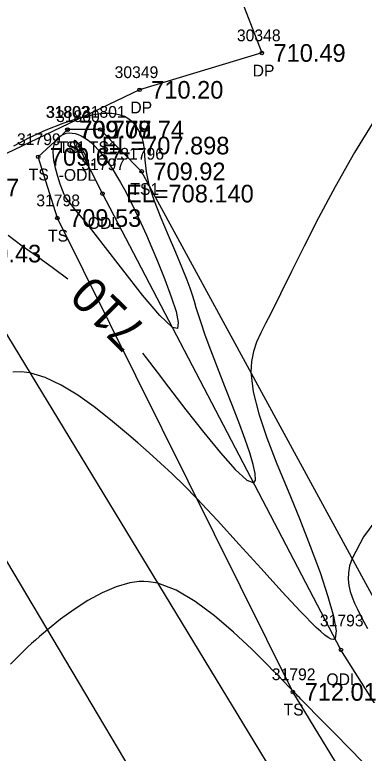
# Model space of a CAD drawing. Extents: x 1376587 to 1378239, y 1000335 to 1003031.
# Drawn here: x 1377544.7 to 1377574.4, y 1001350 to 1001412.8 of the extents above; entities that cross this region are included whole.
import ezdxf

# ---------------------------------------------------------------- set-up
doc = ezdxf.new("R2010")
doc.units = 0
for name, color, linetype in [('RD_DTM_BkLn1', 7, 'Continuous'), ('RD_DTM_BkLn2', 7, 'Continuous'), ('RD_DTM_BkLn_txCode', 7, 'Continuous'), ('RD_DTM_Major1', 7, 'Continuous'), ('RD_DTM_Major1_Lbl', 7, 'Continuous'), ('RD_DTM_Minor1', 7, 'Continuous'), ('RD_EX_Driveway', 7, 'Continuous'), ('RD_EX_Driveway_txCode', 7, 'Continuous'), ('RD_EX_H2O', 7, 'Continuous'), ('RD_EX_H2O_txCode', 7, 'Continuous'), ('RD_EX_Road', 7, 'Continuous'), ('RD_EX_TX_Driveway_ELEV', 7, 'Continuous'), ('RD_EX_TX_H2O_ELEV', 7, 'Continuous'), ('RD_EX_TX_Misc_ELEV', 7, 'Continuous'), ('RD_EX_TX_Road_ELEV', 7, 'Continuous'), ('RD_SMD_Locator', 7, 'Continuous')]:
    doc.layers.add(name, color=color, linetype=linetype)

msp = doc.modelspace()

# ---------------------------------------------------------------- linework, layer by layer
at = {"layer": 'RD_DTM_BkLn1'}
msp.add_lwpolyline([(1377890.868, 1000795.129), (1377889.749, 1000797.087), (1377860.86, 1000844.28), (1377837.196, 1000883.192), (1377805.553, 1000935.317), (1377771.668, 1000991.278), (1377739.468, 1001043.278), (1377708.639, 1001094.776), (1377678.486, 1001143.971), (1377648.112, 1001195.099), (1377620.705, 1001239.285), (1377591.743, 1001287.408), (1377561.783, 1001336.408), (1377531.285, 1001387.734), (1377502.544, 1001434.976), (1377471.981, 1001486.194), (1377441.275, 1001536.578), (1377411.042, 1001586.416), (1377380.15, 1001637.788)], dxfattribs=at)
at = {"layer": 'RD_DTM_BkLn2'}
for points in [[(1377675.493, 1001183.974), (1377653.138, 1001215.719), (1377617.26, 1001270.922), (1377592.498, 1001315.607), (1377568.379, 1001355.175), (1377548.341, 1001395.492), (1377546.699, 1001400.697), (1377549.226, 1001403.016)], [(1377661.442, 1001219.59), (1377627.315, 1001276.817), (1377602.017, 1001320.238), (1377576.306, 1001361.22), (1377555.51, 1001399.459), (1377551.979, 1001403.022), (1377549.226, 1001403.016)]]:
    msp.add_lwpolyline(points, dxfattribs=at)
at = {"layer": 'RD_DTM_Major1'}
for points in [[(1377559.382, 1001390.204), (1377558.96, 1001391.269), (1377558.405, 1001392.565), (1377557.783, 1001393.999), (1377557.162, 1001395.479), (1377556.609, 1001396.913), (1377556.19, 1001398.208), (1377556.034, 1001398.849), (1377555.929, 1001399.425), (1377555.862, 1001399.941), (1377555.821, 1001400.406), (1377555.791, 1001400.829), (1377555.761, 1001401.216), (1377555.73, 1001401.49), (1377555.689, 1001401.75), (1377555.637, 1001401.998), (1377555.573, 1001402.237), (1377555.495, 1001402.468), (1377555.403, 1001402.693), (1377555.226, 1001403.035), (1377555.005, 1001403.359), (1377554.736, 1001403.654), (1377554.415, 1001403.912), (1377554.037, 1001404.123), (1377553.598, 1001404.276), (1377553.299, 1001404.338), (1377552.977, 1001404.375), (1377552.63, 1001404.387), (1377552.258, 1001404.375), (1377551.863, 1001404.337), (1377551.443, 1001404.275), (1377550.176, 1001403.98), (1377548.792, 1001403.532), (1377547.358, 1001402.964), (1377545.94, 1001402.311), (1377544.605, 1001401.607)], [(1377544.151, 1001394.022), (1377545.34, 1001393.136), (1377546.641, 1001392.206), (1377548.012, 1001391.224), (1377549.217, 1001390.327)], [(1377555.573, 1001383.997), (1377555.884, 1001383.606), (1377556.818, 1001382.39), (1377557.789, 1001381.113), (1377559.279, 1001379.168), (1377560.789, 1001377.246), (1377562.22, 1001375.505), (1377563.472, 1001374.104), (1377564.446, 1001373.201), (1377565.045, 1001372.953), (1377565.194, 1001373.202), (1377565.171, 1001373.745), (1377565, 1001374.535), (1377564.708, 1001375.524), (1377564.322, 1001376.663), (1377563.868, 1001377.907), (1377563.247, 1001379.529), (1377562.601, 1001381.171), (1377561.97, 1001382.765), (1377561.394, 1001384.243), (1377560.914, 1001385.54), (1377560.57, 1001386.586), (1377560.341, 1001387.262), (1377560.161, 1001387.846), (1377560.003, 1001388.385), (1377559.838, 1001388.927), (1377559.641, 1001389.517), (1377559.382, 1001390.204)]]:
    msp.add_lwpolyline(points, dxfattribs=at)
at = {"layer": 'RD_DTM_Minor1'}
for points in [[(1377576.85, 1001406.321), (1377573.631, 1001401.062), (1377571.974, 1001398.149), (1377570.553, 1001395.499), (1377569.33, 1001393.105), (1377568.269, 1001390.957), (1377567.334, 1001389.05), (1377566.489, 1001387.374), (1377566.047, 1001386.531), (1377565.642, 1001385.729), (1377565.295, 1001384.941), (1377565.025, 1001384.138), (1377564.854, 1001383.292), (1377564.802, 1001382.374), (1377564.99, 1001380.714), (1377565.467, 1001378.837), (1377566.167, 1001376.781), (1377567.024, 1001374.584), (1377567.971, 1001372.284), (1377568.943, 1001369.919), (1377569.861, 1001367.581), (1377570.685, 1001365.337), (1377571.361, 1001363.308), (1377571.836, 1001361.615), (1377572.056, 1001360.378), (1377571.966, 1001359.718), (1377571.83, 1001359.64), (1377571.638, 1001359.667), (1377571.391, 1001359.792), (1377571.091, 1001360.007), (1377570.742, 1001360.302), (1377570.346, 1001360.669), (1377569.019, 1001362.011), (1377567.431, 1001363.719), (1377565.668, 1001365.665), (1377563.818, 1001367.717), (1377561.968, 1001369.747), (1377560.204, 1001371.624), (1377559.124, 1001372.724), (1377558.102, 1001373.725), (1377557.117, 1001374.65), (1377556.153, 1001375.523), (1377555.19, 1001376.366), (1377554.21, 1001377.202), (1377552.861, 1001378.326), (1377551.472, 1001379.419), (1377550.069, 1001380.424), (1377548.673, 1001381.282), (1377547.31, 1001381.932), (1377546.002, 1001382.317), (1377545.268, 1001382.4), (1377544.555, 1001382.383)], [(1377548.915, 1001397.502), (1377548.777, 1001397.854), (1377548.587, 1001398.38), (1377548.379, 1001399.022), (1377548.187, 1001399.722), (1377548.044, 1001400.42), (1377547.984, 1001401.06), (1377548.012, 1001401.476), (1377548.099, 1001401.826), (1377548.238, 1001402.115), (1377548.429, 1001402.339), (1377548.668, 1001402.505), (1377548.879, 1001402.639), (1377549.108, 1001402.703), (1377549.348, 1001402.73), (1377549.597, 1001402.721), (1377549.852, 1001402.677), (1377550.11, 1001402.599), (1377550.367, 1001402.489), (1377550.658, 1001402.326), (1377550.947, 1001402.124), (1377551.233, 1001401.885), (1377551.517, 1001401.611), (1377551.801, 1001401.305), (1377552.086, 1001400.967), (1377552.403, 1001400.555), (1377552.723, 1001400.105), (1377553.046, 1001399.617), (1377553.373, 1001399.089), (1377553.704, 1001398.52), (1377554.042, 1001397.909), (1377554.498, 1001397.036), (1377554.963, 1001396.095), (1377555.434, 1001395.094), (1377555.91, 1001394.042), (1377556.386, 1001392.947), (1377556.861, 1001391.815), (1377557.483, 1001390.271), (1377558.03, 1001388.802), (1377558.435, 1001387.534), (1377558.631, 1001386.593), (1377558.55, 1001386.102), (1377558.124, 1001386.188), (1377557.066, 1001387.195), (1377555.585, 1001388.943), (1377553.9, 1001391.079), (1377552.229, 1001393.25), (1377550.792, 1001395.104), (1377549.807, 1001396.287), (1377549.575, 1001396.577), (1377549.401, 1001396.785), (1377549.266, 1001396.945), (1377549.153, 1001397.095), (1377549.042, 1001397.269), (1377548.915, 1001397.502)], [(1377550.975, 1001399.935), (1377551.036, 1001399.998), (1377550.983, 1001400.235), (1377550.845, 1001400.586), (1377550.65, 1001400.992), (1377550.427, 1001401.394), (1377550.206, 1001401.734), (1377550.149, 1001401.809), (1377550.094, 1001401.876), (1377550.042, 1001401.932), (1377549.993, 1001401.98), (1377549.948, 1001402.018), (1377549.906, 1001402.047), (1377549.864, 1001402.069), (1377549.828, 1001402.078), (1377549.797, 1001402.076), (1377549.774, 1001402.062), (1377549.757, 1001402.036), (1377549.748, 1001401.998), (1377549.748, 1001401.929), (1377549.763, 1001401.84), (1377549.793, 1001401.73), (1377549.841, 1001401.599), (1377549.907, 1001401.447), (1377549.992, 1001401.273), (1377550.123, 1001401.019), (1377550.317, 1001400.71), (1377550.535, 1001400.397), (1377550.742, 1001400.13), (1377550.901, 1001399.959), (1377550.975, 1001399.935)], [(1377575.916, 1001370.45), (1377574.394, 1001368.368), (1377573.413, 1001366.54), (1377573.209, 1001365.904), (1377573.105, 1001365.314), (1377573.089, 1001364.762), (1377573.145, 1001364.237), (1377573.262, 1001363.731), (1377573.425, 1001363.234), (1377573.629, 1001362.721), (1377573.866, 1001362.203), (1377574.13, 1001361.674), (1377574.419, 1001361.128), (1377574.73, 1001360.561)], [(1377574.96, 1001348.539), (1377573.328, 1001350.215), (1377571.792, 1001351.781), (1377570.401, 1001353.195), (1377570.167, 1001353.434), (1377569.937, 1001353.667), (1377569.713, 1001353.896), (1377569.492, 1001354.121), (1377569.059, 1001354.564), (1377568.932, 1001354.695), (1377568.804, 1001354.825), (1377568.677, 1001354.956), (1377568.549, 1001355.088), (1377568.42, 1001355.22), (1377568.29, 1001355.354), (1377567.982, 1001355.672), (1377567.666, 1001355.999), (1377567.002, 1001356.681), (1377566.653, 1001357.038), (1377566.29, 1001357.407), (1377564.882, 1001358.805), (1377563.339, 1001360.25), (1377561.716, 1001361.637), (1377560.065, 1001362.863), (1377558.44, 1001363.823), (1377556.892, 1001364.414), (1377556.484, 1001364.499), (1377556.084, 1001364.55), (1377555.689, 1001364.569), (1377555.298, 1001364.558), (1377554.908, 1001364.519), (1377554.517, 1001364.455), (1377553.336, 1001364.126), (1377552.14, 1001363.619), (1377550.942, 1001362.967), (1377549.759, 1001362.202), (1377548.603, 1001361.356), (1377547.49, 1001360.462), (1377547.147, 1001360.173), (1377546.808, 1001359.881), (1377546.473, 1001359.585), (1377546.141, 1001359.284), (1377545.809, 1001358.977), (1377545.479, 1001358.663), (1377544.358, 1001357.538)]]:
    msp.add_lwpolyline(points, dxfattribs=at)
at = {"layer": 'RD_EX_Driveway'}
msp.add_lwpolyline([(1377529.688, 1001410.178), (1377547.484, 1001415.377), (1377562.591, 1001417.728), (1377565.733, 1001409.534), (1377555.327, 1001406.4), (1377537.954, 1001398.084)], dxfattribs=at)
at = {"layer": 'RD_EX_H2O'}
msp.add_lwpolyline([(1377678.108, 1001185.899), (1377657.584, 1001218.485), (1377624.164, 1001274.825), (1377597.907, 1001318.542), (1377572.471, 1001358.752), (1377552.173, 1001397.569), (1377550.102, 1001401.658)], dxfattribs=at)
at = {"layer": 'RD_EX_Road'}
msp.add_lwpolyline([(1377899.668, 1000800.294), (1377898.717, 1000801.843), (1377870.308, 1000849.935), (1377847.281, 1000887.888), (1377815.153, 1000940.575), (1377781.512, 1000995.259), (1377748.623, 1001049.208), (1377716.579, 1001099.532), (1377686.671, 1001148.78), (1377656.469, 1001199.107), (1377629.542, 1001244.184), (1377599.886, 1001292.672), (1377570.873, 1001341.428), (1377539.828, 1001392.468), (1377511.01, 1001440.306), (1377480.717, 1001489.998), (1377449.725, 1001541.494), (1377420.899, 1001591.946), (1377390.45, 1001644.414)], dxfattribs=at)
at = {"layer": 'RD_SMD_Locator'}
for centre in [(1377565.733, 1001409.534), (1377555.327, 1001406.4), (1377549.185, 1001403.016), (1377549.226, 1001403.016), (1377551.979, 1001403.022), (1377550.102, 1001401.658), (1377546.699, 1001400.697), (1377555.51, 1001399.459), (1377552.173, 1001397.569), (1377548.341, 1001395.492), (1377572.471, 1001358.752), (1377568.379, 1001355.175)]:
    msp.add_circle(centre, 0.15, dxfattribs=at)

# ---------------------------------------------------------------- texts
at = {"layer": 'RD_DTM_BkLn_txCode'}
for s, p in [('31802', (1377547.35, 1001404.016)), ('31803', (1377547.391, 1001404.016)), ('31801', (1377550.428, 1001404.022)), ('31799', (1377544.904, 1001401.697)), ('-TS1', (1377547.815, 1001401.016)), ('-TS', (1377548.021, 1001401.016)), ('TS1', (1377551.018, 1001401.022)), ('31796', (1377553.691, 1001400.459)), ('TS', (1377545.904, 1001398.697)), ('TS1', (1377554.549, 1001397.459)), ('31798', (1377546.546, 1001396.492)), ('TS', (1377547.546, 1001393.492)), ('31792', (1377566.584, 1001356.175)), ('TS', (1377567.584, 1001353.175))]:
    msp.add_text(s, height=1, dxfattribs=at).set_placement(p)
at = {"layer": 'RD_DTM_Major1_Lbl'}
msp.add_text('710', height=3, rotation=135.12312, dxfattribs=at).set_placement((1377556.089, 1001386.052))
at = {"layer": 'RD_EX_Driveway_txCode'}
for s, p in [('30348', (1377563.615, 1001410.534)), ('30349', (1377553.209, 1001407.4)), ('DP', (1377564.953, 1001407.534)), ('DP', (1377554.547, 1001404.4))]:
    msp.add_text(s, height=1, dxfattribs=at).set_placement(p)
at = {"layer": 'RD_EX_H2O_txCode'}
for s, p in [('31800', (1377548.228, 1001403.658)), ('31797', (1377550.378, 1001399.569)), ('-ODL', (1377548.448, 1001398.658)), ('ODL', (1377550.929, 1001394.569)), ('31793', (1377570.676, 1001360.752)), ('ODL', (1377571.227, 1001355.752))]:
    msp.add_text(s, height=1, dxfattribs=at).set_placement(p)
at = {"layer": 'RD_EX_TX_Driveway_ELEV'}
for s, p in [('710.49', (1377566.733, 1001408.784)), ('710.20', (1377556.327, 1001405.65)), ('710.17', (1377538.954, 1001397.334))]:
    msp.add_text(s, height=1.5, dxfattribs=at).set_placement(p)
at = {"layer": 'RD_EX_TX_H2O_ELEV'}
for s, p in [('EL=707.898', (1377552.102, 1001400.908)), ('EL=708.140', (1377554.173, 1001396.819))]:
    msp.add_text(s, height=1.5, dxfattribs=at).set_placement(p)
at = {"layer": 'RD_EX_TX_Misc_ELEV'}
for s, p in [('709.74', (1377552.979, 1001402.272)), ('709.78', (1377550.185, 1001402.266)), ('709.77', (1377550.226, 1001402.266)), ('709.67', (1377547.699, 1001399.947)), ('709.92', (1377556.51, 1001398.709)), ('709.53', (1377549.341, 1001394.742)), ('712.01', (1377569.379, 1001354.425))]:
    msp.add_text(s, height=1.5, dxfattribs=at).set_placement(p)
at = {"layer": 'RD_EX_TX_Road_ELEV'}
msp.add_text('710.43', height=1.5, dxfattribs=at).set_placement((1377540.828, 1001391.718))

doc.saveas('drawing.dxf')
